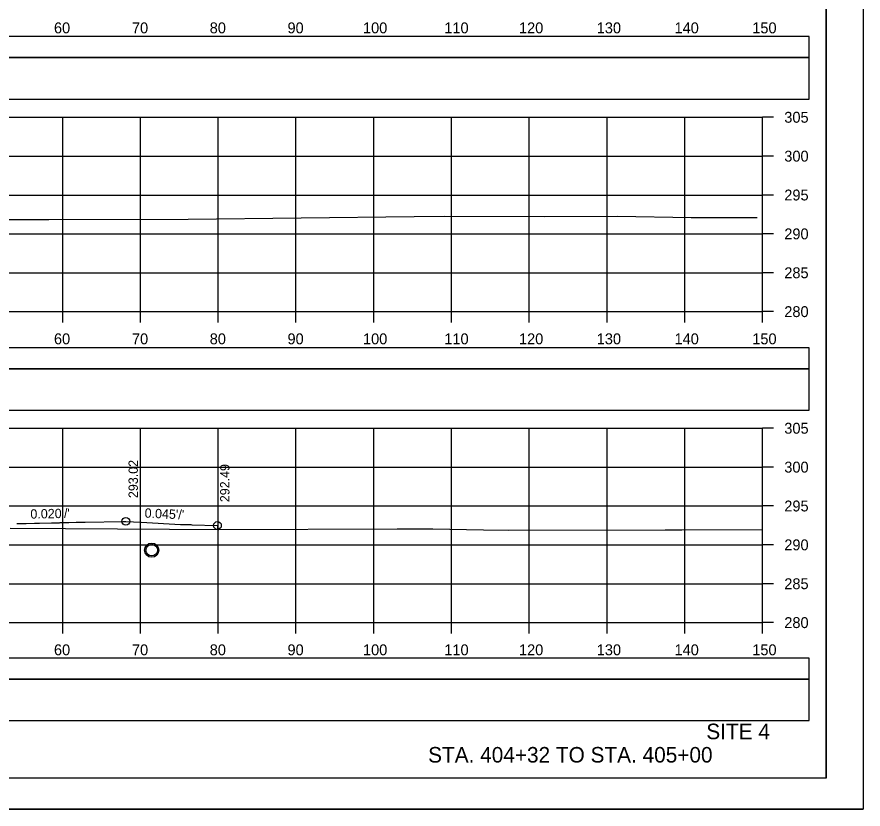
# Model space of a CAD drawing. Extents: x 1370538 to 1372872, y 376220 to 381127.
# Drawn here: x 1370762.7 to 1370871.5, y 376860.4 to 376962.3 of the extents above; entities that cross this region are included whole.
import ezdxf

# ---------------------------------------------------------------- set-up
doc = ezdxf.new("R2010")
doc.units = 0
for name, color, linetype in [('R_Border Notes', 7, 'Continuous'), ('R_Border PE', 7, 'Continuous'), ('R_Border Prem', 7, 'Continuous'), ('R_Dimension', 7, 'Continuous'), ('R_Fin Surface', 7, 'Continuous'), ('R_Grid', 7, 'Continuous'), ('R_No Plot', 7, 'Continuous'), ('R_Proposed Road', 7, 'Continuous'), ('R_Water', 7, 'Continuous'), ('R_Xsect Elev', 7, 'Continuous'), ('R_Xsect Slope', 7, 'Continuous'), ('T_Detection Zones', 7, 'Continuous')]:
    doc.layers.add(name, color=color, linetype=linetype)

msp = doc.modelspace()

# ---------------------------------------------------------------- linework, layer by layer
at = {"layer": 'R_Border Notes'}
for q in [(1370866.79, 377069.89), (1370550.61, 376864.43)]:
    msp.add_line((1370866.79, 376864.43), q, dxfattribs=at)
at = {"layer": 'R_Border Prem'}
for p, q in [((1370858.61, 376924.43), (1370858.61, 376949.43)), ((1370860.01, 376949.43), (1370858.61, 376949.43)), ((1370860.01, 376944.43), (1370858.61, 376944.43)), ((1370860.01, 376939.43), (1370858.61, 376939.43)), ((1370860.01, 376934.43), (1370858.61, 376934.43)), ((1370860.01, 376929.43), (1370858.61, 376929.43)), ((1370558.61, 376924.43), (1370858.61, 376924.43)), ((1370768.61, 376923.03), (1370768.61, 376924.43)), ((1370778.61, 376923.03), (1370778.61, 376924.43)), ((1370788.61, 376923.03), (1370788.61, 376924.43)), ((1370798.61, 376923.03), (1370798.61, 376924.43)), ((1370808.61, 376923.03), (1370808.61, 376924.43)), ((1370818.61, 376923.03), (1370818.61, 376924.43)), ((1370828.61, 376923.03), (1370828.61, 376924.43)), ((1370838.61, 376923.03), (1370838.61, 376924.43)), ((1370848.61, 376923.03), (1370848.61, 376924.43)), ((1370858.61, 376923.03), (1370858.61, 376924.43)), ((1370860.01, 376924.43), (1370858.61, 376924.43)), ((1370858.61, 376884.43), (1370858.61, 376909.43)), ((1370860.01, 376909.43), (1370858.61, 376909.43)), ((1370860.01, 376904.43), (1370858.61, 376904.43)), ((1370860.01, 376899.43), (1370858.61, 376899.43)), ((1370860.01, 376894.43), (1370858.61, 376894.43)), ((1370860.01, 376889.43), (1370858.61, 376889.43)), ((1370558.61, 376884.43), (1370858.61, 376884.43)), ((1370768.61, 376883.03), (1370768.61, 376884.43)), ((1370778.61, 376883.03), (1370778.61, 376884.43)), ((1370788.61, 376883.03), (1370788.61, 376884.43)), ((1370798.61, 376883.03), (1370798.61, 376884.43)), ((1370808.61, 376883.03), (1370808.61, 376884.43)), ((1370818.61, 376883.03), (1370818.61, 376884.43)), ((1370828.61, 376883.03), (1370828.61, 376884.43)), ((1370838.61, 376883.03), (1370838.61, 376884.43)), ((1370848.61, 376883.03), (1370848.61, 376884.43)), ((1370858.61, 376883.03), (1370858.61, 376884.43)), ((1370860.01, 376884.43), (1370858.61, 376884.43))]:
    msp.add_line(p, q, dxfattribs=at)
at = {"layer": 'R_Dimension'}
for points in [[(1370761.71, 376936.26), (1370766.85, 376936.3), (1370784.76, 376936.31), (1370813.83, 376936.67), (1370817.74, 376936.73), (1370830.55, 376936.68), (1370839.94, 376936.71), (1370849.44, 376936.56), (1370857.94, 376936.54)], [(1370761.85, 376896.57), (1370768.96, 376896.55), (1370782.33, 376896.44), (1370788.71, 376896.41), (1370811.63, 376896.51), (1370816.21, 376896.49), (1370822.74, 376896.35), (1370825.98, 376896.33), (1370846.09, 376896.38), (1370848.23, 376896.37), (1370858.61, 376896.41)]]:
    msp.add_lwpolyline(points, dxfattribs=at)
at = {"layer": 'R_Fin Surface'}
msp.add_line((1370788.51, 376896.92), (1370788.51, 376896.41), dxfattribs=at)
msp.add_lwpolyline([(1370762.7, 376897.17), (1370762.88, 376897.17), (1370762.88, 376897.17), (1370763.62, 376897.19), (1370763.89, 376897.19), (1370763.91, 376897.19), (1370763.91, 376897.19), (1370764.98, 376897.22), (1370765, 376897.22), (1370765.62, 376897.23), (1370767.18, 376897.26), (1370767.22, 376897.26), (1370767.27, 376897.26), (1370767.35, 376897.27), (1370768.09, 376897.28), (1370768.18, 376897.28), (1370768.3, 376897.29), (1370769.39, 376897.31), (1370770.33, 376897.33), (1370770.46, 376897.33), (1370770.67, 376897.33), (1370771.51, 376897.35), (1370776.36, 376897.44), (1370776.45, 376897.44), (1370776.55, 376897.44), (1370776.57, 376897.44), (1370776.6, 376897.44), (1370776.66, 376897.45), (1370776.67, 376897.45), (1370776.73, 376897.45), (1370778.69, 376897.33), (1370783.76, 376897.06), (1370784.07, 376897.05), (1370784.3, 376897.04), (1370784.52, 376897.04), (1370784.53, 376897.04), (1370784.73, 376897.04), (1370784.87, 376897.03), (1370784.89, 376897.03), (1370784.9, 376897.03), (1370785.08, 376897.03), (1370785.21, 376897.02), (1370788.51, 376896.92)], dxfattribs=at)
at = {"layer": 'R_Grid'}
for p, q in [((1370558.61, 376949.43), (1370858.61, 376949.43)), ((1370768.61, 376924.43), (1370768.61, 376949.43)), ((1370778.61, 376924.43), (1370778.61, 376949.43)), ((1370788.61, 376924.43), (1370788.61, 376949.43)), ((1370798.61, 376924.43), (1370798.61, 376949.43)), ((1370808.61, 376924.43), (1370808.61, 376949.43)), ((1370818.61, 376924.43), (1370818.61, 376949.43)), ((1370828.61, 376924.43), (1370828.61, 376949.43)), ((1370838.61, 376924.43), (1370838.61, 376949.43)), ((1370848.61, 376924.43), (1370848.61, 376949.43)), ((1370858.61, 376924.43), (1370858.61, 376949.43)), ((1370558.61, 376944.43), (1370858.61, 376944.43)), ((1370558.61, 376939.43), (1370858.61, 376939.43)), ((1370558.61, 376934.43), (1370858.61, 376934.43)), ((1370558.61, 376929.43), (1370858.61, 376929.43)), ((1370558.61, 376924.43), (1370858.61, 376924.43)), ((1370558.61, 376909.43), (1370858.61, 376909.43)), ((1370768.61, 376884.43), (1370768.61, 376909.43)), ((1370778.61, 376884.43), (1370778.61, 376909.43)), ((1370788.61, 376884.43), (1370788.61, 376909.43)), ((1370798.61, 376884.43), (1370798.61, 376909.43)), ((1370808.61, 376884.43), (1370808.61, 376909.43)), ((1370818.61, 376884.43), (1370818.61, 376909.43)), ((1370828.61, 376884.43), (1370828.61, 376909.43)), ((1370838.61, 376884.43), (1370838.61, 376909.43)), ((1370848.61, 376884.43), (1370848.61, 376909.43)), ((1370858.61, 376884.43), (1370858.61, 376909.43)), ((1370558.61, 376904.43), (1370858.61, 376904.43)), ((1370558.61, 376899.43), (1370858.61, 376899.43)), ((1370558.61, 376894.43), (1370858.61, 376894.43)), ((1370558.61, 376889.43), (1370858.61, 376889.43)), ((1370558.61, 376884.43), (1370858.61, 376884.43))]:
    msp.add_line(p, q, dxfattribs=at)
at = {"layer": 'R_No Plot'}
msp.add_line((1370538.21, 376860.45), (1370871.54, 376860.45), dxfattribs=at)
for points in [[(1370538.2, 377073.78), (1370871.54, 377073.78), (1370871.54, 376860.45), (1370538.2, 376860.45)], [(1370784.53, 377069.89), (1370784.53, 377060.01), (1370820.26, 377060.01), (1370820.26, 377057.09), (1370843.46, 377057.09), (1370843.46, 377032.76), (1370866.79, 377032.76), (1370866.79, 376864.43), (1370550.61, 376864.43), (1370550.61, 377069.89)]]:
    msp.add_lwpolyline(points, close=True, dxfattribs=at)
for centre, radius in [((1370776.73, 376897.45), 0.5), ((1370788.51, 376896.92), 0.5), ((1370780.06, 376893.75), 0.917)]:
    msp.add_circle(centre, radius, dxfattribs=at)
at = {"layer": 'R_Water'}
msp.add_circle((1370780.06, 376893.75), 0.75, dxfattribs=at)
at = {"layer": 'T_Detection Zones'}
for points in [[(1370552.62, 376957.1), (1370864.59, 376957.1), (1370864.59, 376959.81), (1370552.62, 376959.81)], [(1370552.62, 376951.78), (1370864.59, 376951.78), (1370864.59, 376957.1), (1370552.62, 376957.1)], [(1370552.62, 376917.09), (1370864.59, 376917.09), (1370864.59, 376919.79), (1370552.62, 376919.79)], [(1370552.62, 376911.76), (1370864.59, 376911.76), (1370864.59, 376917.09), (1370552.62, 376917.09)], [(1370552.62, 376877.15), (1370864.59, 376877.15), (1370864.59, 376879.85), (1370552.62, 376879.85)], [(1370552.62, 376871.82), (1370864.59, 376871.82), (1370864.59, 376877.15), (1370552.62, 376877.15)]]:
    msp.add_lwpolyline(points, close=True, dxfattribs=at)

# ---------------------------------------------------------------- texts
at = {"layer": 'R_Border PE'}
for s, p in [('60', (1370767.49, 376960.23)), ('70', (1370777.52, 376960.23)), ('80', (1370787.52, 376960.23)), ('90', (1370797.52, 376960.23)), ('100', (1370807.23, 376960.23)), ('110', (1370817.69, 376960.23)), ('120', (1370827.29, 376960.23)), ('130', (1370837.29, 376960.23)), ('140', (1370847.29, 376960.23)), ('150', (1370857.29, 376960.23)), ('305', (1370861.41, 376948.73)), ('300', (1370861.41, 376943.73)), ('295', (1370861.41, 376938.73)), ('290', (1370861.41, 376933.73)), ('285', (1370861.41, 376928.73)), ('280', (1370861.41, 376923.73)), ('60', (1370767.49, 376920.23)), ('70', (1370777.52, 376920.23)), ('80', (1370787.52, 376920.23)), ('90', (1370797.52, 376920.23)), ('100', (1370807.23, 376920.23)), ('110', (1370817.69, 376920.23)), ('120', (1370827.29, 376920.23)), ('130', (1370837.29, 376920.23)), ('140', (1370847.29, 376920.23)), ('150', (1370857.29, 376920.23)), ('305', (1370861.41, 376908.73)), ('300', (1370861.41, 376903.73)), ('295', (1370861.41, 376898.73)), ('290', (1370861.41, 376893.73)), ('285', (1370861.41, 376888.73)), ('280', (1370861.41, 376883.73)), ('60', (1370767.49, 376880.23)), ('70', (1370777.52, 376880.23)), ('80', (1370787.52, 376880.23)), ('90', (1370797.52, 376880.23)), ('100', (1370807.23, 376880.23)), ('110', (1370817.69, 376880.23)), ('120', (1370827.29, 376880.23)), ('130', (1370837.29, 376880.23)), ('140', (1370847.29, 376880.23)), ('150', (1370857.29, 376880.23))]:
    msp.add_text(s, height=1.4, dxfattribs=at).set_placement(p)
at = {"layer": 'R_Proposed Road'}
for s, p in [('SITE 4', (1370851.38, 376869.43)), ('STA. 404+32 TO STA. 405+00', (1370815.61, 376866.43))]:
    msp.add_text(s, height=2, dxfattribs=at).set_placement(p)
at = {"layer": 'R_Xsect Elev'}
for s, p in [('293.02', (1370778.28, 376900.45)), ('292.49', (1370790.06, 376899.92))]:
    msp.add_text(s, height=1.2, rotation=90, dxfattribs=at).set_placement(p)
at = {"layer": 'R_Xsect Slope'}
for s, rotation, p in [("0.020'/'", 1.1537, (1370764.47, 376897.8)), ("0.045'/'", 357.4323, (1370779.13, 376897.94))]:
    msp.add_text(s, height=1.2, rotation=rotation, dxfattribs=at).set_placement(p)

doc.saveas('drawing.dxf')
